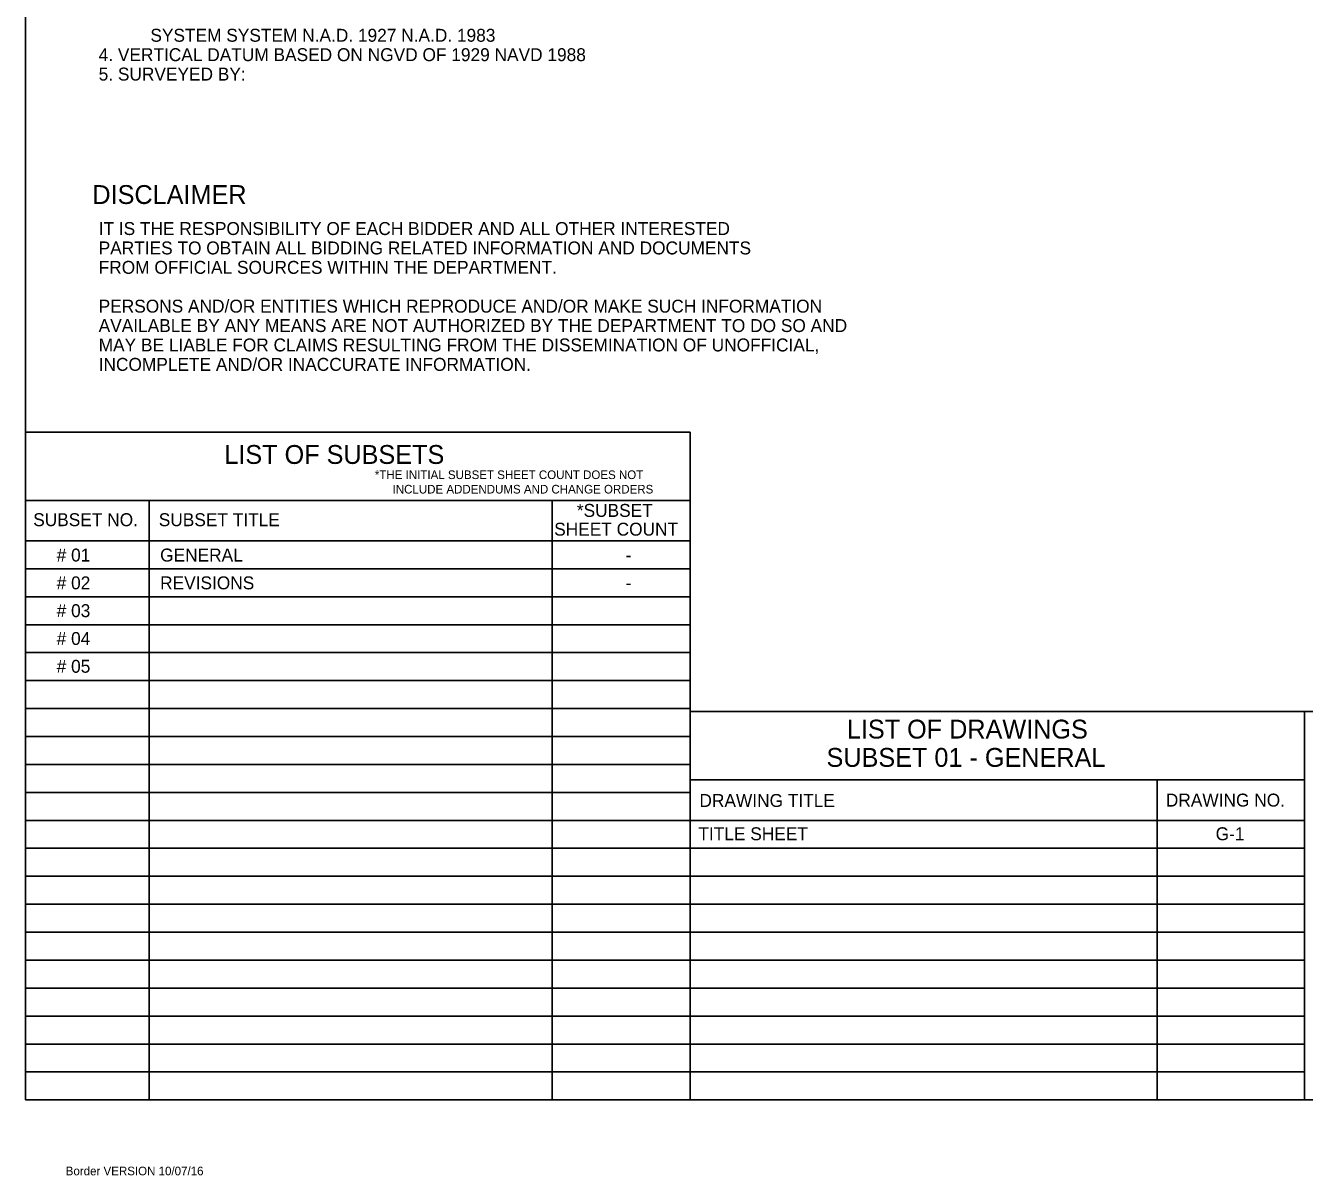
# Model space of a CAD drawing. Extents: x 0 to 2603, y -226 to 830.
# Drawn here: x 0 to 474.7, y -28 to 398.7 of the extents above; entities that cross this region are included whole.
import ezdxf

# ---------------------------------------------------------------- set-up
doc = ezdxf.new("R2010")
doc.units = 0
for name, color, linetype in [('CT_Border_Perimeter_Shape', 7, 'Continuous'), ('CT_TSH_Annotation_Border_Version', 7, 'Continuous'), ('CT_TSH_Annotation_Edit', 7, 'Continuous'), ('CT_TSH_Annotation_General_Notes', 7, 'Continuous'), ('CT_TSH_Annotation_Locked', 7, 'Continuous'), ('CT_TSH_Line_Work_Major', 7, 'Continuous'), ('CT_TSH_Line_Work_Minor', 7, 'Continuous')]:
    doc.layers.add(name, color=color, linetype=linetype)

msp = doc.modelspace()

# ---------------------------------------------------------------- linework, layer by layer
at = {"layer": 'CT_Border_Perimeter_Shape'}
msp.add_lwpolyline([(0, 830), (1270, 830), (1270, 0), (0, 0)], close=True, dxfattribs=at)
at = {"layer": 'CT_TSH_Line_Work_Major'}
for p, q in [((0, 247.83), (246.75, 247.83)), ((246.75, 247.83), (246.75, 0)), ((246.75, 144.1), (1270, 144.1)), ((474.7, 0), (474.7, 144.1))]:
    msp.add_line(p, q, dxfattribs=at)
at = {"layer": 'CT_TSH_Line_Work_Minor'}
for p, q in [((0, 222.46), (246.75, 222.46)), ((45.93, 222.46), (45.93, 0)), ((195.43, 0), (195.43, 222.46)), ((0, 207.46), (195.43, 207.46)), ((0, 207.46), (246.75, 207.46)), ((0, 197.09), (246.75, 197.09)), ((0, 186.71), (246.75, 186.71)), ((0, 176.34), (246.75, 176.34)), ((0, 165.97), (246.75, 165.97)), ((0, 155.59), (246.75, 155.59)), ((0, 145.22), (246.75, 145.22)), ((246.75, 144.1), (474.7, 144.1)), ((0, 134.85), (246.75, 134.85)), ((0, 124.48), (246.75, 124.48)), ((246.75, 118.73), (474.7, 118.73)), ((420.06, 0), (420.06, 118.73)), ((0, 114.1), (246.75, 114.1)), ((0, 103.73), (246.75, 103.73)), ((246.75, 103.73), (474.7, 103.73)), ((0, 93.36), (474.7, 93.36)), ((0, 82.98), (474.7, 82.98)), ((0, 72.61), (474.7, 72.61)), ((0, 62.24), (474.7, 62.24)), ((0, 51.86), (474.7, 51.86)), ((0, 41.49), (474.7, 41.49)), ((0, 31.12), (474.7, 31.12)), ((0, 20.75), (474.7, 20.75)), ((0, 10.37), (474.7, 10.37))]:
    msp.add_line(p, q, dxfattribs=at)

# ---------------------------------------------------------------- texts
at = {"layer": 'CT_TSH_Annotation_Border_Version'}
msp.add_text('Border VERSION 10/07/16', height=3.2, dxfattribs=at).set_placement((14.9, -27.97))
at = {"layer": 'CT_TSH_Annotation_Edit'}
for s, p in [('# 01', (11.54, 199.79)), ('GENERAL', (49.94, 199.79)), ('-', (222.74, 199.79)), ('# 02', (11.54, 189.47)), ('REVISIONS', (49.94, 189.47)), ('-', (222.74, 189.47)), ('# 03', (11.54, 179.15)), ('# 04', (11.54, 168.83)), ('# 05', (11.54, 158.51)), ('TITLE SHEET', (249.74, 96.36)), ('G-1', (441.74, 96.36))]:
    msp.add_text(s, height=4.8, dxfattribs=at).set_placement(p)
at = {"layer": 'CT_TSH_Annotation_General_Notes'}
for s, p in [('SYSTEM SYSTEM N.A.D. 1927 N.A.D. 1983', (46.33, 392.67)), ('4. VERTICAL DATUM BASED ON NGVD OF 1929 NAVD 1988', (27.13, 385.47)), ('5. SURVEYED BY:', (27.13, 378.27))]:
    msp.add_text(s, height=4.8, dxfattribs=at).set_placement(p)
at = {"layer": 'CT_TSH_Annotation_Locked'}
for s, height, p in [('DISCLAIMER', 7, (24.8, 332.47)), ('IT IS THE RESPONSIBILITY OF EACH BIDDER AND ALL OTHER INTERESTED', 4.8, (27.13, 320.95)), ('PARTIES TO OBTAIN ALL BIDDING RELATED INFORMATION AND DOCUMENTS ', 4.8, (27.13, 313.75)), ('FROM OFFICIAL SOURCES WITHIN THE DEPARTMENT.  ', 4.8, (27.13, 306.55)), ('PERSONS AND/OR ENTITIES WHICH REPRODUCE AND/OR MAKE SUCH INFORMATION', 4.8, (27.13, 292.15)), ('AVAILABLE BY ANY MEANS ARE NOT AUTHORIZED BY THE DEPARTMENT TO DO SO AND ', 4.8, (27.13, 284.95)), ('MAY BE LIABLE FOR CLAIMS RESULTING FROM THE DISSEMINATION OF UNOFFICIAL,', 4.8, (27.13, 277.75)), ('INCOMPLETE AND/OR INACCURATE INFORMATION.  ', 4.8, (27.13, 270.55)), ('LIST OF SUBSETS', 7, (73.77, 236.01)), ('*THE INITIAL SUBSET SHEET COUNT DOES NOT', 3.2, (129.66, 230.39)), ('INCLUDE ADDENDUMS AND CHANGE ORDERS', 3.2, (136.23, 225.03)), ('*SUBSET ', 4.8, (204.63, 216.35)), ('SUBSET NO.', 4.8, (2.83, 212.91)), ('SUBSET TITLE', 4.8, (49.44, 212.9)), ('SHEET COUNT', 4.8, (196.22, 209.39)), ('LIST OF DRAWINGS', 7, (304.85, 134.1)), ('SUBSET 01 - GENERAL', 7, (297.3, 123.6)), ('DRAWING TITLE', 4.8, (250.14, 108.71)), ('DRAWING NO.', 4.8, (423.26, 108.86))]:
    msp.add_text(s, height=height, dxfattribs=at).set_placement(p)

doc.saveas('drawing.dxf')
